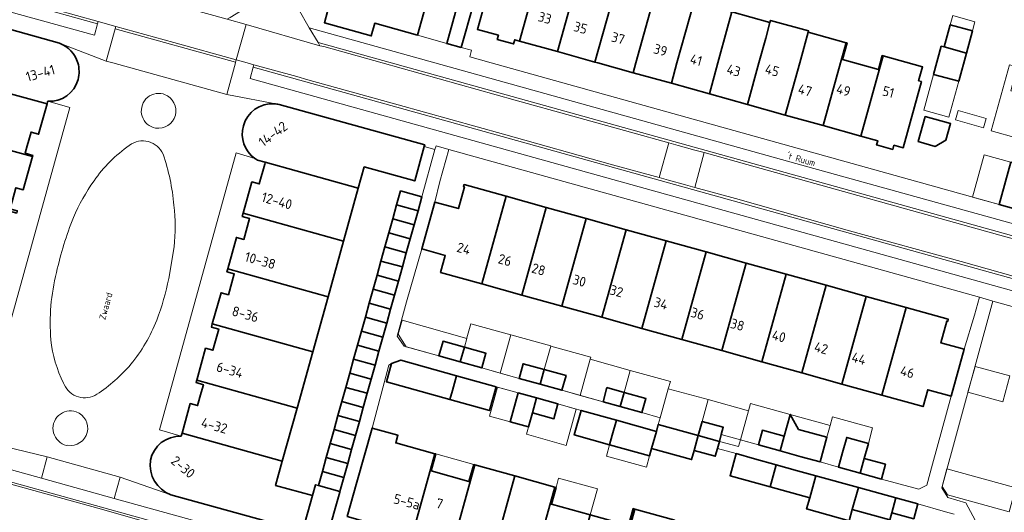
# Model space of a CAD drawing. Header units: metres. Extents: x 149984 to 156489, y 469398 to 478068.
# Tile 716 of 854: x 154515 to 154650, y 472938 to 473006. Entities that reach past the tile are written whole.
import ezdxf
from ezdxf.enums import TextEntityAlignment as Align

# ---------------------------------------------------------------- set-up
doc = ezdxf.new("R2010")
doc.units = ezdxf.units.M
doc.header["$LTSCALE"] = 0.75
for name, color, linetype, lineweight in [('B-WE-OG-BEBOUWING-GV', 6, 'Continuous', 35), ('B-WE-OG-BEBOUWING-T18', 1, 'Continuous', 18), ('B-WE-OG-BEBOUWING_LUIFEL-GV', 6, 'Continuous', 18), ('B-WE-OG-BEBOUWING_OVERBOUWING-GV', 6, 'Continuous', 18), ('B-WE-OG-TERREIN_BEGROEID-GV', 252, 'Continuous', 18), ('B-WE-OG-TERREIN_ERF-GV', 252, 'Continuous', 18), ('B-WE-OG-TOPOGRAFIE-T18', 7, 'Continuous', 18), ('B-WE-VH-OPENVERHARDING_BETONSTRAATSTEEN-GV', 252, 'Continuous', 18), ('B-WE-VH-OPENVERHARDING_STRAATBAKSTEEN-GV', 252, 'Continuous', 18), ('B-WE-VH-OPENVERHARDING_TEGEL-GV', 252, 'Continuous', 18)]:
    doc.layers.add(name, color=color, linetype=linetype, lineweight=lineweight)
doc.styles.add('NLCS-ISO-M500-T18', font='NLCS-ISO.ttf', dxfattribs={"height": 0.9})
doc.styles.add('NLCS-ISO-M750-T18', font='NLCS-ISO.ttf', dxfattribs={"height": 1.35})

msp = doc.modelspace()

# ---------------------------------------------------------------- linework, layer by layer
at = {"layer": 'B-WE-OG-BEBOUWING-GV', "flags": 128}
for points in [[(154583.295, 473002.994), (154586.36, 473014.016), (154580.963, 473015.51), (154580.431, 473013.584), (154580.037, 473013.693), (154577.509, 473004.592), (154580.399, 473003.796), (154580.24, 473003.219), (154582.468, 473002.601), (154582.63, 473003.179)], [(154569.264, 473003.808), (154570.916, 473009.757), (154558.621, 473013.171), (154558.531, 473012.848), (154557.247, 473008.217), (154557.139, 473007.828), (154556.923, 473007.05), (154556.493, 473005.499), (154562.929, 473003.696), (154563.413, 473005.434)], [(154583.295, 473002.994), (154588.488, 473001.55), (154591.564, 473012.576), (154586.36, 473014.016)], [(154588.488, 473001.55), (154593.651, 473000.115), (154596.834, 473011.476), (154591.657, 473012.911), (154591.564, 473012.576)], [(154598.903, 472998.655), (154599.277, 473000), (154602.024, 473009.881), (154601.879, 473009.921), (154601.286, 473007.783), (154596.366, 473009.148), (154597, 473011.43), (154596.834, 473011.476), (154593.651, 473000.115), (154594.064, 473000)], [(154599.277, 473000), (154598.903, 472998.655), (154604.144, 472997.198), (154604.922, 473000), (154607.261, 473008.426), (154602.024, 473009.881)], [(154576.945, 473008.074), (154574.955, 473008.627), (154573.302, 473002.678), (154575.292, 473002.125)], [(154607.261, 473008.426), (154604.922, 473000), (154604.144, 472997.198), (154609.365, 472995.746), (154610.526, 473000), (154611.849, 473004.848), (154612.433, 473006.989)], [(154617.103, 473003.388), (154617.695, 473005.527), (154612.433, 473006.989), (154611.849, 473004.848), (154610.526, 473000), (154609.365, 472995.746), (154614.588, 472994.294), (154616.166, 473000)], [(154614.588, 472994.294), (154619.8, 472992.845), (154621.776, 473000), (154622.943, 473004.224), (154622.987, 473004.384), (154617.777, 473005.823), (154617.695, 473005.527), (154617.103, 473003.388), (154616.166, 473000)], [(154641.625, 473002.182), (154644.677, 473001.35), (154645.503, 473004.379), (154642.452, 473005.211)], [(154619.8, 472992.845), (154625.003, 472991.398), (154627.385, 473000), (154628.153, 473002.774), (154622.943, 473004.224), (154621.776, 473000)], [(154632.988, 473000), (154633.258, 473000.97), (154633.123, 473001.007), (154632.587, 472999.082), (154627.659, 473000.453), (154628.294, 473002.735), (154628.153, 473002.774), (154627.385, 473000), (154625.003, 472991.398), (154630.196, 472989.955)], [(154641.625, 473002.182), (154641.218, 473002.293), (154640.164, 472998.428), (154643.623, 472997.485), (154644.677, 473001.35)], [(154633.258, 473000.97), (154632.988, 473000), (154630.196, 472989.955), (154632.489, 472989.317), (154632.33, 472988.739), (154634.56, 472988.119), (154634.721, 472988.693), (154635.996, 472988.342), (154638.498, 472997.444), (154638.115, 472997.549), (154638.647, 472999.468)], [(154516.376, 472987.144), (154516.42, 472987.304), (154515.382, 472987.59), (154515.671, 472988.624), (154516.194, 472990.492), (154517.227, 472990.203), (154518.396, 472994.393), (154504.595, 472998.153), (154502.57, 472990.905)], [(154639.03, 472992.66), (154638.064, 472989.19), (154640.392, 472988.542), (154641.87, 472989.376), (154642.514, 472991.689)], [(154514.217, 472979.396), (154514.288, 472979.653), (154514.302, 472979.705), (154513.292, 472979.984), (154513.573, 472980.985), (154514.101, 472982.868), (154515.118, 472982.587), (154516.376, 472987.144), (154502.57, 472990.905), (154500.407, 472983.158)], [(154655.238, 472978.854), (154656.107, 472981.979), (154663.143, 472980.021), (154663.16, 472980.086), (154664.067, 472979.845), (154665.009, 472983.399), (154664.429, 472983.551), (154665.063, 472985.969), (154651.696, 472989.655), (154651.656, 472989.511), (154654.458, 472988.73), (154653.581, 472985.579), (154650.78, 472986.359), (154649.167, 472980.583), (154649.157, 472980.547)], [(154548.372, 472986.358), (154548.351, 472986.282), (154548.296, 472986.085), (154547.541, 472983.379), (154546.532, 472983.652), (154545.334, 472979.364), (154559.111, 472975.524), (154561.139, 472982.8)], [(154571.636, 472980.896), (154569.855, 472974.458), (154573.078, 472973.557), (154572.436, 472971.249), (154578.129, 472969.666), (154581.471, 472981.689), (154575.663, 472983.304), (154575.582, 472983.015), (154575.718, 472982.977), (154574.894, 472979.995)], [(154566.943, 472982.437), (154566.406, 472980.51), (154569.344, 472979.692), (154569.881, 472981.619)], [(154583.621, 472968.139), (154586.963, 472980.162), (154581.471, 472981.689), (154578.129, 472969.666)], [(154543.199, 472971.736), (154556.984, 472967.894), (154559.111, 472975.524), (154545.334, 472979.364), (154545.212, 472978.929), (154546.219, 472978.646), (154545.422, 472975.768), (154544.409, 472976.047)], [(154565.869, 472978.584), (154568.808, 472977.766), (154569.344, 472979.692), (154566.406, 472980.51)], [(154586.963, 472980.162), (154583.621, 472968.139), (154589.113, 472966.612), (154592.454, 472978.635)], [(154565.332, 472976.657), (154568.271, 472975.839), (154568.808, 472977.766), (154565.869, 472978.584)], [(154597.947, 472977.107), (154592.454, 472978.635), (154589.113, 472966.612), (154594.604, 472965.085)], [(154564.795, 472974.731), (154567.734, 472973.912), (154568.271, 472975.839), (154565.332, 472976.657)], [(154597.947, 472977.107), (154594.604, 472965.085), (154600.096, 472963.558), (154603.439, 472975.58)], [(154600.096, 472963.558), (154605.589, 472962.031), (154608.93, 472974.053), (154603.439, 472975.58)], [(154564.258, 472972.804), (154567.198, 472971.986), (154567.734, 472973.912), (154564.795, 472974.731)], [(154608.93, 472974.053), (154605.589, 472962.031), (154611.08, 472960.504), (154614.423, 472972.525)], [(154563.721, 472970.878), (154566.661, 472970.059), (154567.198, 472971.986), (154564.258, 472972.804)], [(154619.915, 472970.998), (154614.423, 472972.525), (154611.08, 472960.504), (154616.573, 472958.977)], [(154541.092, 472964.195), (154554.882, 472960.351), (154556.984, 472967.894), (154543.199, 472971.736), (154543.086, 472971.334), (154544.1, 472971.049), (154543.301, 472968.166), (154542.293, 472968.44)], [(154566.124, 472968.132), (154566.661, 472970.059), (154563.721, 472970.878), (154563.184, 472968.951)], [(154619.915, 472970.998), (154616.573, 472958.977), (154622.065, 472957.45), (154625.406, 472969.471)], [(154562.647, 472967.024), (154565.588, 472966.206), (154566.124, 472968.132), (154563.184, 472968.951)], [(154627.556, 472955.923), (154630.899, 472967.944), (154625.406, 472969.471), (154622.065, 472957.45)], [(154562.11, 472965.098), (154565.051, 472964.279), (154565.588, 472966.206), (154562.647, 472967.024)], [(154630.899, 472967.944), (154627.556, 472955.923), (154633.048, 472954.396), (154636.39, 472966.417)], [(154642.594, 472954.237), (154644.388, 472960.712), (154641.187, 472961.555), (154641.976, 472964.552), (154642.109, 472964.515), (154642.189, 472964.804), (154636.39, 472966.417), (154633.048, 472954.396), (154638.724, 472952.818), (154639.37, 472955.13)], [(154565.051, 472964.279), (154562.11, 472965.098), (154561.573, 472963.171), (154564.514, 472962.352)], [(154554.882, 472960.351), (154541.092, 472964.195), (154540.965, 472963.744), (154541.979, 472963.457), (154541.163, 472960.548), (154540.171, 472960.826), (154538.942, 472956.445), (154552.723, 472952.604)], [(154561.036, 472961.245), (154563.978, 472960.426), (154564.514, 472962.352), (154561.573, 472963.171)], [(154575.152, 472958.958), (154575.714, 472960.981), (154572.787, 472961.804), (154572.219, 472959.782)], [(154563.441, 472958.499), (154563.978, 472960.426), (154561.036, 472961.245), (154560.499, 472959.318)], [(154575.714, 472960.981), (154575.152, 472958.958), (154578.107, 472958.128), (154578.675, 472960.149)], [(154559.962, 472957.392), (154562.904, 472956.573), (154563.441, 472958.499), (154560.499, 472959.318)], [(154574.624, 472957.054), (154571.689, 472957.88), (154566.994, 472959.201), (154565.7, 472958.725), (154564.999, 472956.234), (154573.718, 472953.782), (154574.064, 472955.031)], [(154586.131, 472955.887), (154586.693, 472957.909), (154583.784, 472958.714), (154583.224, 472956.691)], [(154586.131, 472955.887), (154589.115, 472955.061), (154589.675, 472957.085), (154586.693, 472957.909)], [(154538.942, 472956.445), (154538.849, 472956.114), (154539.865, 472955.83), (154539.568, 472954.772), (154539.058, 472952.955), (154538.055, 472953.228), (154536.926, 472949.193), (154550.702, 472945.354), (154552.723, 472952.604)], [(154559.425, 472955.465), (154562.368, 472954.646), (154562.904, 472956.573), (154559.962, 472957.392)], [(154574.624, 472957.054), (154574.064, 472955.031), (154573.718, 472953.782), (154579.165, 472952.274), (154580.068, 472955.536)], [(154558.888, 472953.539), (154561.831, 472952.719), (154562.368, 472954.646), (154559.425, 472955.465)], [(154597.114, 472952.83), (154597.654, 472954.772), (154595.297, 472955.427), (154594.757, 472953.484)], [(154561.294, 472950.793), (154561.831, 472952.719), (154558.888, 472953.539), (154558.351, 472951.612)], [(154585.05, 472951.984), (154585.61, 472954.008), (154583.116, 472954.695), (154582.019, 472950.717), (154584.511, 472950.031)], [(154585.61, 472954.008), (154585.05, 472951.984), (154588.016, 472951.166), (154588.574, 472953.191)], [(154597.654, 472954.772), (154597.114, 472952.83), (154600.112, 472951.997), (154600.652, 472953.939)], [(154596.029, 472948.914), (154596.589, 472950.939), (154591.735, 472952.297), (154590.806, 472948.939), (154595.664, 472947.595)], [(154557.814, 472949.685), (154560.758, 472948.866), (154561.294, 472950.793), (154558.351, 472951.612)], [(154596.589, 472950.939), (154596.029, 472948.914), (154595.664, 472947.595), (154601.156, 472946.07), (154601.436, 472947.075), (154602.084, 472949.414)], [(154619.649, 472948.758), (154619.086, 472946.735), (154621.993, 472945.938), (154624.583, 472945.228), (154625.511, 472948.614), (154621.616, 472949.681), (154620.478, 472951.743), (154620.463, 472951.686)], [(154557.277, 472947.759), (154560.221, 472946.939), (154560.758, 472948.866), (154557.814, 472949.685)], [(154568.325, 472934.301), (154571.664, 472946.352), (154566.295, 472947.839), (154566.586, 472948.901), (154563.028, 472949.876), (154560.944, 472942.433), (154559.631, 472937.744), (154562.875, 472936.843), (154562.694, 472936.177), (154562.562, 472936.214), (154562.481, 472935.925)], [(154607.273, 472946.802), (154607.842, 472948.855), (154602.351, 472950.379), (154602.084, 472949.414), (154601.436, 472947.075), (154606.93, 472945.553)], [(154607.842, 472948.855), (154610.74, 472948.049), (154610.993, 472948.973), (154611.269, 472949.979), (154608.374, 472950.773)], [(154616.1, 472947.554), (154619.086, 472946.735), (154619.649, 472948.758), (154616.655, 472949.579)], [(154610.74, 472948.049), (154607.842, 472948.855), (154607.273, 472946.802), (154610.179, 472946.005), (154610.476, 472947.087)], [(154630.071, 472943.687), (154630.633, 472945.71), (154631.206, 472947.77), (154631.209, 472947.78), (154628.248, 472948.601), (154627.674, 472946.531), (154627.113, 472944.508)], [(154559.684, 472945.013), (154560.221, 472946.939), (154557.277, 472947.759), (154556.74, 472945.832)], [(154556.204, 472943.906), (154559.148, 472943.086), (154559.684, 472945.013), (154556.74, 472945.832)], [(154571.664, 472946.352), (154568.325, 472934.301), (154573.818, 472932.774), (154577.155, 472944.83), (154576.993, 472944.875), (154576.347, 472942.543), (154571.133, 472943.987), (154571.779, 472946.32)], [(154618.557, 472944.839), (154615.579, 472945.671), (154613.047, 472946.374), (154612.205, 472943.34), (154617.708, 472941.813)], [(154630.633, 472945.71), (154630.071, 472943.687), (154632.992, 472942.877), (154633.553, 472944.9)], [(154582.648, 472943.308), (154577.155, 472944.83), (154573.818, 472932.774), (154579.309, 472931.248)], [(154621.459, 472944.028), (154618.557, 472944.839), (154617.708, 472941.813), (154623.156, 472940.302), (154623.991, 472943.33)], [(154558.611, 472941.159), (154559.148, 472943.086), (154556.204, 472943.906), (154555.667, 472941.979)], [(154579.309, 472931.248), (154584.802, 472929.721), (154588.141, 472941.786), (154582.648, 472943.308)], [(154623.991, 472943.33), (154623.156, 472940.302), (154622.733, 472938.774), (154628.575, 472937.155), (154629.002, 472938.694), (154629.838, 472941.71)], [(154558.611, 472941.159), (154555.667, 472941.979), (154555.248, 472942.096), (154554.836, 472940.616), (154553.488, 472935.727), (154556.8, 472934.814), (154558.592, 472941.091)], [(154584.802, 472929.721), (154590.293, 472928.195), (154592.994, 472937.952), (154587.666, 472939.428), (154588.307, 472941.74), (154588.141, 472941.786)], [(154629.838, 472941.71), (154629.002, 472938.694), (154634.15, 472937.265), (154634.425, 472938.258), (154634.976, 472940.284)], [(154634.976, 472940.284), (154634.425, 472938.258), (154637.444, 472937.438), (154637.994, 472939.464)], [(154599.133, 472938.762), (154598.913, 472938.823), (154598.266, 472936.491), (154592.994, 472937.952), (154590.293, 472928.195), (154595.784, 472926.668)], [(154604.626, 472937.24), (154599.133, 472938.762), (154595.784, 472926.668), (154601.277, 472925.142)]]:
    msp.add_lwpolyline(points, close=True, dxfattribs=at)
for points in [[(154520.113, 473002.693), (154520.102, 473002.697), (154501.731, 473007.813), (154501.716, 473007.76), (154500.358, 473002.883), (154502.713, 473002.227), (154505.515, 473001.447), (154505.111, 473000), (154504.595, 472998.153), (154518.396, 472994.393), (154518.472, 472994.666), (154518.489, 472994.728)], [(154547.313, 472986.653), (154548.372, 472986.358), (154561.139, 472982.8), (154561.954, 472985.725), (154568.892, 472983.799), (154570.203, 472988.52), (154570.267, 472988.751), (154550.291, 472994.298), (154550.26, 472994.304)], [(154535.397, 472940.714), (154553.488, 472935.727), (154554.836, 472940.616), (154549.772, 472942.017), (154550.702, 472945.354), (154536.926, 472949.193), (154536.802, 472948.749)]]:
    msp.add_lwpolyline(points, dxfattribs=at)
at = {"layer": 'B-WE-OG-BEBOUWING-GV'}
for points in [[(154522.613, 473000, 0.2324293), (154520.113, 473002.693)], [(154522.644, 472997.727, 0.1394673), (154522.613, 473000)], [(154518.489, 472994.728, 0.3612066), (154522.644, 472997.727)], [(154549.608, 472994.374, 0.356858), (154545.358, 472991.363)], [(154549.931, 472994.352, 0.0187), (154549.608, 472994.374)], [(154550.26, 472994.304, 0.0182912), (154549.931, 472994.352)], [(154545.358, 472991.363, 0.3170589), (154546.936, 472986.891)], [(154546.936, 472986.891, 0.0273478), (154547.313, 472986.653)], [(154536.802, 472948.749, 0.3698089), (154532.582, 472945.454)], [(154532.582, 472945.454, 0.3466478), (154535.397, 472940.714)]]:
    msp.add_lwpolyline(points, format="xyb", dxfattribs=at)
at = {"layer": 'B-WE-OG-BEBOUWING_LUIFEL-GV', "flags": 128}
for points in [[(154642.452, 473005.211), (154645.503, 473004.379), (154645.85, 473005.651), (154642.798, 473006.483)], [(154651.667, 472999.438), (154650.598, 472999.735), (154648.077, 472990.661), (154651.696, 472989.655), (154653.313, 472995.475), (154650.762, 472996.187)], [(154640.164, 472998.428), (154638.822, 472993.504), (154642.28, 472992.561), (154643.623, 472997.485)], [(154650.78, 472986.359), (154647.138, 472987.376), (154645.515, 472981.564), (154649.157, 472980.547)], [(154575.714, 472960.981), (154576.051, 472962.185), (154567.168, 472964.671), (154566.635, 472962.768), (154567.697, 472961.048), (154572.219, 472959.782), (154572.787, 472961.804)], [(154582.087, 472962.659), (154576.613, 472964.191), (154576.069, 472962.248), (154576.051, 472962.185), (154575.714, 472960.981), (154578.675, 472960.149), (154578.107, 472958.128), (154580.621, 472957.422)], [(154580.621, 472957.422), (154583.224, 472956.691), (154583.785, 472958.705), (154586.693, 472957.909), (154587.57, 472961.115), (154587.581, 472961.156), (154582.087, 472962.659)], [(154586.693, 472957.909), (154589.675, 472957.085), (154589.115, 472955.061), (154591.624, 472954.359), (154593.002, 472959.32), (154593.081, 472959.611), (154587.57, 472961.115)], [(154594.757, 472953.484), (154595.297, 472955.427), (154597.654, 472954.772), (154598.064, 472956.248), (154598.493, 472957.794), (154593.002, 472959.32), (154591.624, 472954.359)], [(154597.654, 472954.772), (154600.652, 472953.939), (154600.112, 472951.997), (154602.608, 472951.303), (154603.727, 472955.281), (154604.009, 472956.285), (154598.493, 472957.794), (154598.064, 472956.248)], [(154583.116, 472954.695), (154580.267, 472955.48), (154579.17, 472951.502), (154582.019, 472950.717)], [(154608.374, 472950.773), (154609.199, 472953.78), (154603.727, 472955.281), (154602.608, 472951.303), (154602.351, 472950.379), (154607.842, 472948.855)], [(154614.733, 472952.263), (154609.199, 472953.78), (154608.374, 472950.773), (154611.269, 472949.979), (154610.74, 472948.049), (154613.379, 472947.326), (154613.63, 472948.24)], [(154588.574, 472953.191), (154588.016, 472951.166), (154585.05, 472951.984), (154584.232, 472949.018), (154589.718, 472947.505), (154591.09, 472952.479)], [(154620.478, 472951.743), (154615.01, 472953.262), (154614.733, 472952.263), (154613.63, 472948.24), (154616.1, 472947.554), (154616.655, 472949.579), (154619.649, 472948.758)], [(154625.957, 472950.242), (154620.478, 472951.743), (154621.616, 472949.681), (154625.511, 472948.614)], [(154628.248, 472948.601), (154631.209, 472947.78), (154631.793, 472949.91), (154626.28, 472951.421), (154625.957, 472950.242), (154625.511, 472948.614), (154624.583, 472945.228), (154627.113, 472944.508)], [(154595.664, 472947.595), (154595.231, 472946.033), (154600.722, 472944.508), (154601.156, 472946.07)], [(154571.779, 472946.32), (154571.133, 472943.987), (154576.347, 472942.543), (154576.993, 472944.875)], [(154651.108, 472941.67), (154651.138, 472941.779), (154642.009, 472944.278), (154641.345, 472941.852), (154642.068, 472940.719), (154650.543, 472938.358), (154651.439, 472941.574)], [(154587.666, 472939.428), (154592.994, 472937.952), (154593.986, 472941.534), (154588.659, 472943.009), (154588.307, 472941.74)]]:
    msp.add_lwpolyline(points, close=True, dxfattribs=at)
at = {"layer": 'B-WE-OG-BEBOUWING_OVERBOUWING-GV', "flags": 128}
for points in [[(154643.186, 472992.172), (154647.015, 472991.076), (154647.389, 472992.384), (154643.56, 472993.48)], [(154644.89, 472954.801), (154649.689, 472953.488), (154650.66, 472957.035), (154645.861, 472958.348)]]:
    msp.add_lwpolyline(points, close=True, dxfattribs=at)
at = {"layer": 'B-WE-OG-TERREIN_BEGROEID-GV'}
for points in [[(154529.69, 472988.68, 0.0889275), (154524.837, 472983.806)], [(154534.337, 472987.48, 0.4798349), (154529.69, 472988.68)], [(154535.824, 472980.45, 0.0576198), (154534.337, 472987.48)], [(154524.837, 472983.806, 0.0558375), (154522.012, 472978.781)], [(154535.828, 472974.742, 0.0592151), (154535.824, 472980.45)], [(154522.012, 472978.781, 0.0386164), (154519.689, 472971.243)], [(154519.689, 472971.243, 0.0840472), (154518.918, 472961.998)], [(154533.462, 472964.674, 0.035484), (154535.118, 472970.425)], [(154529.905, 472958.641, 0.076746), (154533.462, 472964.674)], [(154518.918, 472961.998, 0.0907934), (154520.667, 472956.042)], [(154525.238, 472954.519, 0.0720201), (154529.905, 472958.641)], [(154520.752, 472955.857, 0.4632319), (154525.238, 472954.519)]]:
    msp.add_lwpolyline(points, format="xyb", dxfattribs=at)
at = {"layer": 'B-WE-OG-TERREIN_BEGROEID-GV', "flags": 128}
for points in [[(154535.118, 472970.425), (154535.828, 472974.742)], [(154520.667, 472956.042), (154520.752, 472955.857)]]:
    msp.add_lwpolyline(points, dxfattribs=at)
at = {"layer": 'B-WE-OG-TERREIN_ERF-GV', "flags": 128}
for points in [[(154570.916, 473009.757), (154569.264, 473003.808), (154573.302, 473002.678), (154574.955, 473008.627), (154576.567, 473014.432), (154578.179, 473020.236), (154579.792, 473026.041), (154581.404, 473031.846), (154583.017, 473037.65), (154584.629, 473043.455), (154586.241, 473049.26), (154587.894, 473055.209), (154583.849, 473056.337), (154582.197, 473050.388), (154580.586, 473044.584), (154578.974, 473038.779), (154577.362, 473032.975), (154575.751, 473027.17), (154574.139, 473021.366), (154572.527, 473015.561)], [(154641.625, 473002.182), (154642.452, 473005.211), (154645.503, 473004.379), (154644.677, 473001.35), (154643.623, 472997.485), (154640.164, 472998.428), (154641.218, 473002.293)], [(154639.03, 472992.66), (154642.514, 472991.689), (154641.87, 472989.376), (154640.392, 472988.542), (154638.064, 472989.19)], [(154559.111, 472975.524), (154556.984, 472967.894), (154554.882, 472960.351), (154552.723, 472952.604), (154550.702, 472945.354), (154549.772, 472942.017), (154554.836, 472940.616), (154555.248, 472942.096), (154555.667, 472941.979), (154556.204, 472943.906), (154556.74, 472945.832), (154557.277, 472947.759), (154557.814, 472949.685), (154558.351, 472951.612), (154558.888, 472953.539), (154559.425, 472955.465), (154559.962, 472957.392), (154560.499, 472959.318), (154561.036, 472961.245), (154561.573, 472963.171), (154562.11, 472965.098), (154562.647, 472967.024), (154563.184, 472968.951), (154563.721, 472970.878), (154564.258, 472972.804), (154564.795, 472974.731), (154565.332, 472976.657), (154565.869, 472978.584), (154566.406, 472980.51), (154566.943, 472982.437), (154569.881, 472981.619), (154571.657, 472988.13), (154570.203, 472988.52), (154568.892, 472983.799), (154561.954, 472985.725), (154561.139, 472982.8)], [(154592.454, 472978.635), (154597.947, 472977.107), (154603.439, 472975.58), (154608.93, 472974.053), (154614.423, 472972.525), (154619.915, 472970.998), (154625.406, 472969.471), (154630.899, 472967.944), (154636.39, 472966.417), (154642.189, 472964.804), (154642.109, 472964.515), (154641.976, 472964.552), (154641.187, 472961.555), (154644.388, 472960.712), (154645.779, 472965.365), (154646.462, 472967.823), (154573.572, 472988.109), (154572.344, 472983.71), (154571.636, 472980.896), (154574.894, 472979.995), (154575.718, 472982.977), (154575.582, 472983.015), (154575.663, 472983.304), (154581.471, 472981.689), (154586.963, 472980.162)], [(154605.589, 472962.031), (154600.096, 472963.558), (154594.604, 472965.085), (154589.113, 472966.612), (154583.621, 472968.139), (154578.129, 472969.666), (154572.436, 472971.249), (154573.078, 472973.557), (154569.855, 472974.458), (154567.763, 472967.199), (154566.464, 472962.503), (154567.435, 472961.121), (154572.219, 472959.782), (154572.787, 472961.804), (154575.714, 472960.981), (154578.675, 472960.149), (154578.107, 472958.128), (154583.224, 472956.691), (154583.784, 472958.714), (154586.693, 472957.909), (154589.675, 472957.085), (154589.115, 472955.061), (154594.757, 472953.484), (154595.297, 472955.427), (154597.654, 472954.772), (154600.652, 472953.939), (154600.112, 472951.997), (154602.608, 472951.303), (154602.351, 472950.379), (154607.842, 472948.855), (154608.374, 472950.773), (154611.269, 472949.979), (154610.993, 472948.973), (154616.1, 472947.554), (154616.655, 472949.579), (154619.649, 472948.758), (154620.463, 472951.686), (154620.478, 472951.743), (154621.616, 472949.681), (154625.511, 472948.614), (154624.583, 472945.228), (154627.113, 472944.508), (154627.674, 472946.531), (154628.248, 472948.601), (154631.209, 472947.78), (154631.206, 472947.77), (154630.633, 472945.71), (154633.553, 472944.9), (154632.992, 472942.877), (154638.131, 472941.476), (154639.224, 472942.022), (154640.032, 472944.915), (154642.594, 472954.237), (154639.37, 472955.13), (154638.724, 472952.818), (154633.048, 472954.396), (154627.556, 472955.923), (154622.065, 472957.45), (154616.573, 472958.977), (154611.08, 472960.504)], [(154638.864, 472911.643), (154662.434, 472904.974), (154663.122, 472910.471), (154663.656, 472916.551), (154664.453, 472923.944), (154665.204, 472931.007), (154665.973, 472938.311), (154666.669, 472944.701), (154667.626, 472953.689), (154668.511, 472961.693), (154648.314, 472967.308), (154641.299, 472941.684), (154642.146, 472940.347), (154644.617, 472939.627), (154645.891, 472937.226), (154643.27, 472927.886)]]:
    msp.add_lwpolyline(points, close=True, dxfattribs=at)
for points in [[(154651.005, 473038.708), (154619.36, 473047.607), (154590.874, 473055.504), (154590.585, 473054.461), (154589.885, 473054.656), (154588.232, 473048.707), (154586.62, 473042.902), (154585.007, 473037.097), (154583.395, 473031.293), (154581.782, 473025.488), (154580.17, 473019.684), (154578.557, 473013.879), (154576.945, 473008.074), (154575.292, 473002.125), (154576.714, 473001.73), (154576.447, 473000.817), (154579.383, 473000), (154649.167, 472980.583), (154650.78, 472986.359)], [(154612.433, 473006.989), (154617.695, 473005.527), (154617.777, 473005.823), (154622.987, 473004.384), (154622.943, 473004.224), (154628.153, 473002.774), (154628.294, 473002.735), (154627.659, 473000.453), (154632.587, 472999.082), (154633.123, 473001.007), (154633.258, 473000.97), (154638.647, 472999.468), (154638.115, 472997.549), (154638.498, 472997.444), (154635.996, 472988.342), (154634.721, 472988.693), (154634.56, 472988.119), (154632.33, 472988.739), (154632.489, 472989.317), (154630.196, 472989.955), (154625.003, 472991.398), (154619.8, 472992.845), (154614.588, 472994.294), (154609.365, 472995.746), (154604.144, 472997.198), (154598.903, 472998.655), (154594.064, 473000), (154593.651, 473000.115), (154588.488, 473001.55), (154583.295, 473002.994), (154582.63, 473003.179), (154582.468, 473002.601), (154580.24, 473003.219), (154580.399, 473003.796), (154577.509, 473004.592), (154580.037, 473013.693)], [(154509.177, 472955.982), (154510.944, 472955.9), (154521.507, 472993.881), (154518.489, 472994.728), (154518.472, 472994.666), (154518.396, 472994.393), (154517.227, 472990.203), (154516.194, 472990.492), (154515.671, 472988.624), (154515.382, 472987.59), (154516.42, 472987.304), (154516.376, 472987.144), (154515.118, 472982.587), (154514.101, 472982.868), (154513.573, 472980.985), (154513.292, 472979.984), (154514.302, 472979.705), (154514.288, 472979.653), (154514.217, 472979.396)], [(154546.936, 472986.891), (154544.382, 472987.646), (154533.832, 472949.623), (154536.802, 472948.749), (154536.926, 472949.193), (154538.055, 472953.228), (154539.058, 472952.955), (154539.568, 472954.772), (154539.865, 472955.83), (154538.849, 472956.114), (154538.942, 472956.445), (154540.171, 472960.826), (154541.163, 472960.548), (154541.979, 472963.457), (154540.965, 472963.744), (154541.092, 472964.195)], [(154541.092, 472964.195), (154542.293, 472968.44), (154543.301, 472968.166), (154544.1, 472971.049), (154543.086, 472971.334), (154543.199, 472971.736), (154544.409, 472976.047), (154545.422, 472975.768), (154546.219, 472978.646), (154545.212, 472978.929), (154545.334, 472979.364), (154546.532, 472983.652), (154547.541, 472983.379), (154548.296, 472986.085), (154548.351, 472986.282), (154548.372, 472986.358), (154547.313, 472986.653)], [(154634.15, 472937.265), (154629.002, 472938.694), (154628.575, 472937.155), (154622.733, 472938.774), (154623.156, 472940.302), (154617.708, 472941.813), (154612.205, 472943.34), (154613.047, 472946.374), (154610.476, 472947.087), (154610.179, 472946.005), (154607.273, 472946.802), (154606.93, 472945.553), (154601.436, 472947.075), (154601.156, 472946.07), (154595.664, 472947.595), (154590.806, 472948.939), (154591.735, 472952.297), (154588.574, 472953.191), (154588.016, 472951.166), (154585.05, 472951.984), (154584.511, 472950.031), (154582.019, 472950.717), (154583.116, 472954.695), (154580.068, 472955.536), (154579.165, 472952.274), (154573.718, 472953.782), (154564.999, 472956.234), (154565.7, 472958.725), (154565.35, 472958.528), (154563.028, 472949.876), (154566.586, 472948.901), (154566.295, 472947.839), (154571.664, 472946.352), (154571.779, 472946.32), (154571.133, 472943.987), (154576.347, 472942.543), (154576.993, 472944.875), (154577.155, 472944.83), (154582.648, 472943.308), (154588.141, 472941.786), (154588.307, 472941.74), (154587.666, 472939.428), (154592.994, 472937.952)], [(154598.266, 472936.491), (154598.913, 472938.823), (154599.133, 472938.762), (154604.626, 472937.24)], [(154642.994, 472938.053), (154641.791, 472938.392), (154637.994, 472939.464), (154637.444, 472937.438)]]:
    msp.add_lwpolyline(points, dxfattribs=at)
at = {"layer": 'B-WE-OG-TERREIN_ERF-GV'}
msp.add_lwpolyline([(154547.313, 472986.653, -0.0273478), (154546.936, 472986.891)], format="xyb", dxfattribs=at)
at = {"layer": 'B-WE-VH-OPENVERHARDING_BETONSTRAATSTEEN-GV', "flags": 128}
for points in [[(154400.929, 473038.251), (154424.425, 473031.763), (154497.627, 473011.357), (154524.92, 473003.818), (154525.305, 473005.375), (154410.99, 473037.164), (154402.263, 473039.529)], [(154525.414, 473005.69), (154477.76, 473018.905), (154466.167, 473022.146), (154462.773, 473023.08), (154461.746, 473023.359), (154458.968, 473024.151), (154457.909, 473024.448), (154438.389, 473029.888), (154424.44, 473033.801), (154407.671, 473038.42), (154402.587, 473039.84), (154402.263, 473039.529), (154410.99, 473037.164), (154525.305, 473005.375)], [(154462.773, 473023.08), (154466.167, 473022.146), (154477.76, 473018.905), (154525.414, 473005.69), (154527.817, 473005.014), (154535.785, 473002.797), (154544.381, 473000.428), (154545.736, 473005.26), (154543.115, 473006.009), (154526.919, 473010.488), (154514.2, 473013.89), (154512.862, 473014.304), (154498.288, 473018.374), (154496.955, 473018.728), (154464.137, 473027.868)], [(154555.878, 473002.364), (154555.639, 473002.788), (154554.382, 473004.805), (154552.882, 473007.469), (154553.072, 473008.118), (154547.965, 473009.54), (154547.803, 473008.893), (154543.54, 473006.238), (154543.115, 473006.009), (154545.736, 473005.26)], [(154575.292, 473002.125), (154573.302, 473002.678), (154569.264, 473003.808), (154563.413, 473005.434), (154562.929, 473003.696), (154556.493, 473005.499), (154556.923, 473007.05), (154553.072, 473008.118), (154552.882, 473007.469), (154554.382, 473004.805), (154571.644, 473000), (154622.08, 472985.961), (154666.658, 472973.601), (154668.682, 472975.238), (154666.66, 472975.708), (154655.238, 472978.854), (154649.157, 472980.547), (154649.167, 472980.583), (154579.383, 473000), (154576.447, 473000.817), (154576.714, 473001.73)], [(154544.381, 473000.428), (154535.785, 473002.797), (154527.817, 473005.014), (154527.732, 473004.689), (154544.289, 473000.103)], [(154603.8, 472989.024), (154598.557, 472990.512), (154582.697, 472994.878), (154564.43, 473000), (154556.407, 473002.249), (154555.878, 473002.364), (154545.736, 473005.26), (154544.381, 473000.428), (154545.883, 473000), (154546.788, 472999.742), (154546.798, 472999.739), (154552.679, 472998.12), (154554.194, 472997.687), (154566.628, 472994.248), (154581.084, 472990.198), (154596.068, 472986.03), (154602.482, 472984.269)], [(154544.289, 473000.103), (154527.732, 473004.689), (154526.52, 473000.254), (154527.441, 473000), (154543.09, 472995.683), (154544.261, 473000)], [(154571.644, 473000), (154554.382, 473004.805), (154555.639, 473002.788), (154665, 472972.359), (154666.658, 472973.601), (154622.08, 472985.961)], [(154608.648, 472987.678), (154614.512, 472986.059), (154649.27, 472976.373), (154662.681, 472972.672), (154664.648, 472972.107), (154665, 472972.359), (154555.639, 473002.788), (154555.878, 473002.364), (154556.407, 473002.249), (154564.43, 473000), (154582.697, 472994.878), (154598.557, 472990.512), (154603.8, 472989.024), (154605.064, 472988.671), (154607.375, 472988.014)], [(154546.701, 472999.399), (154664.118, 472966.758), (154664.207, 472967.08), (154661.513, 472967.807), (154643.962, 472972.727), (154628.624, 472976.97), (154612.956, 472981.374), (154607.358, 472982.911), (154606.068, 472983.259), (154603.733, 472983.922), (154602.482, 472984.269), (154596.068, 472986.03), (154581.084, 472990.198), (154566.628, 472994.248), (154554.194, 472997.687), (154552.679, 472998.12), (154546.798, 472999.739), (154546.788, 472999.742)], [(154664.118, 472966.758), (154546.701, 472999.399), (154546.273, 472997.877), (154663.688, 472965.2)], [(154605.064, 472988.671), (154603.8, 472989.024), (154602.482, 472984.269), (154603.733, 472983.922), (154606.068, 472983.259), (154607.358, 472982.911), (154608.648, 472987.678), (154607.375, 472988.014)], [(154518.421, 472945.92), (154505.108, 472949.118), (154484.99, 472954.757), (154483.536, 472955.134), (154483.401, 472954.631), (154481.685, 472955.119), (154414.312, 472973.875), (154412.268, 472974.447), (154394.765, 472979.347), (154391.354, 472980.275), (154392.672, 472977.756), (154483.097, 472952.546), (154517.609, 472942.989)], [(154517.609, 472942.989), (154483.097, 472952.546), (154392.672, 472977.756), (154393.703, 472975.773), (154556.136, 472930.581), (154556.588, 472932.206), (154527.615, 472940.228), (154517.615, 472942.987)], [(154532.417, 472936.884), (154537.673, 472935.405), (154554.777, 472930.68), (154556.063, 472930.319), (154556.136, 472930.581), (154393.703, 472975.773), (154393.921, 472975.366), (154399.267, 472973.928), (154412.896, 472970.136), (154428.295, 472965.801), (154444.163, 472961.402), (154475.403, 472952.69), (154475.714, 472952.621), (154476.911, 472952.267), (154510.7, 472942.892), (154525.855, 472938.731)], [(154490.322, 472943.285), (154494.07, 472942.272), (154503.02, 472939.774), (154524.228, 472933.96), (154531.063, 472932.016), (154532.417, 472936.884), (154525.855, 472938.731), (154510.7, 472942.892), (154476.911, 472952.267), (154475.513, 472947.413), (154475.86, 472947.336), (154479.221, 472941.373), (154478.947, 472940.47), (154478.702, 472939.504), (154479.084, 472939.563), (154483.389, 472938.335), (154483.559, 472938.958), (154483.953, 472938.87), (154484.391, 472940.407), (154489.783, 472943.441)], [(154518.421, 472945.92), (154517.609, 472942.989), (154517.615, 472942.987), (154527.615, 472940.228), (154528.435, 472943.144)], [(154556.588, 472932.206), (154557.168, 472934.293), (154556.689, 472934.427), (154556.8, 472934.814), (154553.488, 472935.727), (154535.397, 472940.714), (154528.435, 472943.144), (154527.615, 472940.228)]]:
    msp.add_lwpolyline(points, close=True, dxfattribs=at)
for points in [[(154501.731, 473007.813), (154520.102, 473002.697), (154520.113, 473002.693), (154526.52, 473000.254), (154527.732, 473004.689), (154527.817, 473005.014), (154525.414, 473005.69), (154525.305, 473005.375), (154524.92, 473003.818), (154497.627, 473011.357)], [(154550.26, 472994.304), (154543.09, 472995.683), (154527.441, 473000), (154526.52, 473000.254), (154520.113, 473002.693)], [(154664.703, 472966.959), (154664.207, 472967.08), (154664.118, 472966.758), (154663.688, 472965.2), (154546.273, 472997.877), (154546.701, 472999.399), (154546.788, 472999.742), (154545.883, 473000), (154544.381, 473000.428), (154544.289, 473000.103), (154544.261, 473000), (154543.09, 472995.683), (154550.26, 472994.304), (154550.291, 472994.298), (154570.267, 472988.751), (154570.203, 472988.52), (154571.657, 472988.13), (154571.836, 472988.608), (154573.572, 472988.109), (154646.462, 472967.823), (154648.314, 472967.308), (154668.511, 472961.693), (154671.123, 472960.998)], [(154534.325, 472995.744), (154534.519, 472995.668)], [(154518.489, 472994.728), (154521.507, 472993.881), (154510.944, 472955.9), (154509.177, 472955.982)], [(154536.802, 472948.749), (154533.832, 472949.623), (154544.382, 472987.646), (154546.936, 472986.891)], [(154665, 472972.359), (154664.648, 472972.107), (154662.681, 472972.672), (154649.27, 472976.373), (154614.512, 472986.059), (154608.648, 472987.678), (154607.358, 472982.911), (154612.956, 472981.374), (154628.624, 472976.97), (154643.962, 472972.727), (154661.513, 472967.807), (154664.207, 472967.08), (154664.703, 472966.959)], [(154535.828, 472974.742), (154535.118, 472970.425)], [(154520.752, 472955.857), (154520.667, 472956.042)], [(154505.108, 472949.118), (154518.421, 472945.92), (154528.435, 472943.144), (154535.397, 472940.714)], [(154521.232, 472947.519), (154521.072, 472947.502)]]:
    msp.add_lwpolyline(points, dxfattribs=at)
at = {"layer": 'B-WE-VH-OPENVERHARDING_BETONSTRAATSTEEN-GV'}
for points in [[(154520.113, 473002.693, -0.2324293), (154522.613, 473000)], [(154522.613, 473000, -0.1394673), (154522.644, 472997.727)], [(154522.644, 472997.727, -0.3612066), (154518.489, 472994.728)], [(154533.296, 472991.057, -1.0328653), (154534.325, 472995.744)], [(154534.519, 472995.668, -0.912338), (154533.296, 472991.057)], [(154545.358, 472991.363, -0.356858), (154549.608, 472994.374)], [(154549.608, 472994.374, -0.0187), (154549.931, 472994.352)], [(154549.931, 472994.352, -0.0182912), (154550.26, 472994.304)], [(154546.936, 472986.891, -0.3170589), (154545.358, 472991.363)], [(154524.837, 472983.806, -0.0889275), (154529.69, 472988.68)], [(154529.69, 472988.68, -0.4798349), (154534.337, 472987.48)], [(154534.337, 472987.48, -0.0576198), (154535.824, 472980.45)], [(154522.012, 472978.781, -0.0558375), (154524.837, 472983.806)], [(154535.824, 472980.45, -0.0592151), (154535.828, 472974.742)], [(154519.689, 472971.243, -0.0386164), (154522.012, 472978.781)], [(154518.918, 472961.998, -0.0840472), (154519.689, 472971.243)], [(154535.118, 472970.425, -0.035484), (154533.462, 472964.674)], [(154533.462, 472964.674, -0.076746), (154529.905, 472958.641)], [(154520.667, 472956.042, -0.0907934), (154518.918, 472961.998)], [(154529.905, 472958.641, -0.0720201), (154525.238, 472954.519)], [(154525.238, 472954.519, -0.4632319), (154520.752, 472955.857)], [(154521.072, 472947.502, -1.0602326), (154522.39, 472952.099)], [(154522.39, 472952.099, -0.9152891), (154521.232, 472947.519)], [(154532.582, 472945.454, -0.3698089), (154536.802, 472948.749)], [(154535.397, 472940.714, -0.3466478), (154532.582, 472945.454)]]:
    msp.add_lwpolyline(points, format="xyb", dxfattribs=at)
at = {"layer": 'B-WE-VH-OPENVERHARDING_STRAATBAKSTEEN-GV'}
for points in [[(154534.325, 472995.744, 1.0328653), (154533.296, 472991.057)], [(154533.296, 472991.057, 0.912338), (154534.519, 472995.668)], [(154522.39, 472952.099, 1.0602326), (154521.072, 472947.502)], [(154521.232, 472947.519, 0.9152891), (154522.39, 472952.099)]]:
    msp.add_lwpolyline(points, format="xyb", dxfattribs=at)
at = {"layer": 'B-WE-VH-OPENVERHARDING_STRAATBAKSTEEN-GV', "flags": 128}
for points in [[(154534.519, 472995.668), (154534.325, 472995.744)], [(154521.072, 472947.502), (154521.232, 472947.519)]]:
    msp.add_lwpolyline(points, dxfattribs=at)
at = {"layer": 'B-WE-VH-OPENVERHARDING_TEGEL-GV', "flags": 128}
for points in [[(154559.631, 472937.744), (154560.944, 472942.433), (154563.028, 472949.876), (154565.35, 472958.528), (154565.7, 472958.725), (154566.994, 472959.201), (154571.689, 472957.88), (154574.624, 472957.054), (154580.068, 472955.536), (154583.116, 472954.695), (154585.61, 472954.008), (154588.574, 472953.191), (154591.735, 472952.297), (154596.589, 472950.939), (154602.084, 472949.414), (154602.351, 472950.379), (154602.608, 472951.303), (154600.112, 472951.997), (154597.114, 472952.83), (154594.757, 472953.484), (154589.115, 472955.061), (154586.131, 472955.887), (154583.224, 472956.691), (154578.107, 472958.128), (154575.152, 472958.958), (154572.219, 472959.782), (154567.435, 472961.121), (154566.464, 472962.503), (154567.763, 472967.199), (154569.855, 472974.458), (154571.636, 472980.896), (154572.344, 472983.71), (154573.572, 472988.109), (154571.836, 472988.608), (154571.657, 472988.13), (154569.881, 472981.619), (154569.344, 472979.692), (154568.808, 472977.766), (154568.271, 472975.839), (154567.734, 472973.912), (154567.198, 472971.986), (154566.661, 472970.059), (154566.124, 472968.132), (154565.588, 472966.206), (154565.051, 472964.279), (154564.514, 472962.352), (154563.978, 472960.426), (154563.441, 472958.499), (154562.904, 472956.573), (154562.368, 472954.646), (154561.831, 472952.719), (154561.294, 472950.793), (154560.758, 472948.866), (154560.221, 472946.939), (154559.684, 472945.013), (154559.148, 472943.086), (154558.611, 472941.159), (154558.592, 472941.091), (154556.8, 472934.814)], [(154645.891, 472937.226), (154644.617, 472939.627), (154642.146, 472940.347), (154641.299, 472941.684), (154648.314, 472967.308), (154646.462, 472967.823), (154645.779, 472965.365), (154644.388, 472960.712), (154642.594, 472954.237), (154640.032, 472944.915), (154639.224, 472942.022), (154638.131, 472941.476), (154632.992, 472942.877), (154630.071, 472943.687), (154627.113, 472944.508), (154624.583, 472945.228), (154621.993, 472945.938), (154619.086, 472946.735), (154616.1, 472947.554), (154610.993, 472948.973), (154610.74, 472948.049), (154610.476, 472947.087), (154613.047, 472946.374), (154615.579, 472945.671), (154618.557, 472944.839), (154621.459, 472944.028), (154623.991, 472943.33), (154629.838, 472941.71), (154634.976, 472940.284), (154637.994, 472939.464), (154641.791, 472938.392), (154642.994, 472938.053)]]:
    msp.add_lwpolyline(points, dxfattribs=at)

# ---------------------------------------------------------------- texts
at = {"layer": 'B-WE-OG-BEBOUWING-T18', "style": 'NLCS-ISO-M750-T18'}
for s, rotation, p in [('33', 344.5, (154586.772, 473006.179)), ('35', 344.5, (154591.671, 473004.817)), ('37', 344.5, (154596.829, 473003.383)), ('39', 344.5, (154602.656, 473001.763)), ('41', 344.5, (154607.555, 473000.401)), ('13-41', 15.9, (154517.474, 472998.598)), ('43', 344.5, (154612.713, 472998.967)), ('45', 344.5, (154617.997, 472998.988)), ('47', 344.5, (154622.511, 472996.243)), ('49', 344.5, (154627.795, 472996.263)), ('51', 344.7, (154633.956, 472996.012)), ('14-42', 37, (154549.423, 472990.236)), ('12-40', 344.4, (154549.963, 472981.067)), ('24', 344.5, (154575.631, 472974.512)), ('10-38', 344.4, (154547.674, 472972.879)), ('26', 344.5, (154581.289, 472972.939)), ('28', 344.5, (154585.906, 472971.655)), ('30', 344.5, (154591.516, 472970.095)), ('32', 344.5, (154596.616, 472968.677)), ('34', 344.5, (154602.718, 472966.981)), ('8-36', 344.3, (154545.623, 472965.517)), ('36', 344.5, (154607.757, 472965.58)), ('38', 344.5, (154613.225, 472964.059)), ('40', 344.5, (154618.918, 472962.477)), ('42', 344.5, (154624.727, 472960.861)), ('44', 344.5, (154629.909, 472959.42)), ('6-34', 344.4, (154543.492, 472957.854)), ('46', 344.5, (154636.57, 472957.568)), ('4-32', 344.4, (154541.367, 472950.22)), ('2-30', 319.9, (154537.074, 472944.533)), ('5-5a', 344.9, (154567.812, 472939.761)), ('7', 344.6, (154572.305, 472939.512))]:
    msp.add_text(s, height=1.35, rotation=rotation, dxfattribs=at).set_placement(p, align=Align.MIDDLE)
at = {"layer": 'B-WE-OG-TOPOGRAFIE-T18', "style": 'NLCS-ISO-M500-T18'}
for s, rotation, p in [("'t Ruum", 344.6, (154622.002, 472986.843)), ('Zwaard', 74.5, (154526.459, 472966.618))]:
    msp.add_text(s, height=0.9, rotation=rotation, dxfattribs=at).set_placement(p, align=Align.MIDDLE)

doc.saveas('drawing.dxf')
